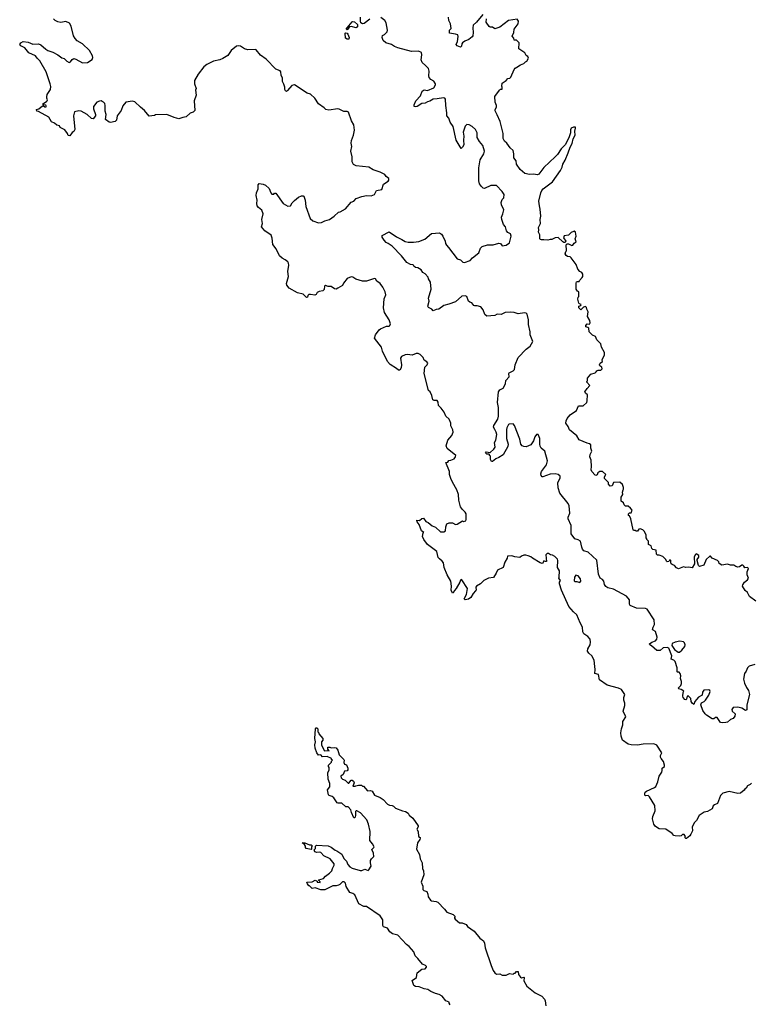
# Model space of a CAD drawing. Extents: x 2293139 to 2515392, y 824115 to 1006937.
# Tile 394 of 417: x 2442470 to 2451592, y 894282 to 906555. Entities that reach past the tile are written whole.
import ezdxf

# ---------------------------------------------------------------- set-up
doc = ezdxf.new("R2010")
doc.units = 0

msp = doc.modelspace()

# ---------------------------------------------------------------- linework, layer by layer
at = {"layer": '0CON10XD'}
for points in [[(2446835, 906560), (2446765, 906508), (2446744, 906504), (2446724, 906514), (2446719, 906535), (2446721, 906585)], [(2451635, 898520), (2451565, 898498), (2451545, 898475), (2451529, 898435), (2451507, 898405), (2451497, 898335), (2451507, 898285), (2451533, 898233), (2451559, 898195), (2451568, 898145), (2451536, 898015), (2451538, 897952), (2451520, 897945), (2451475, 897972), (2451425, 897988), (2451365, 897982), (2451348, 897955), (2451355, 897938), (2451390, 897905), (2451385, 897872), (2451365, 897843), (2451335, 897832), (2451295, 897800), (2451275, 897793), (2451235, 897789), (2451210, 897795), (2451167, 897857), (2451145, 897858), (2451125, 897842), (2451105, 897842), (2451035, 897886), (2451016, 897905), (2450990, 897945), (2450963, 898017), (2450971, 898039), (2451005, 898058), (2451023, 898075), (2451063, 898135), (2451078, 898182), (2451077, 898195), (2451063, 898203), (2451001, 898199), (2450982, 898175), (2450978, 898135), (2450935, 898110), (2450907, 898083), (2450888, 898055), (2450875, 898020), (2450853, 898035), (2450843, 898055), (2450838, 898095), (2450807, 898127), (2450792, 898125), (2450786, 898084), (2450775, 898079), (2450765, 898082), (2450744, 898105), (2450739, 898125), (2450741, 898169), (2450750, 898185), (2450717, 898207), (2450690, 898215), (2450682, 898225), (2450714, 898256), (2450720, 898280), (2450720, 898305), (2450710, 898345), (2450712, 898375), (2450704, 898405), (2450691, 898421), (2450672, 898422), (2450668, 898428), (2450670, 898475), (2450641, 898555), (2450625, 898570), (2450592, 898585), (2450603, 898627), (2450565, 898720), (2450545, 898730), (2450494, 898726), (2450457, 898693), (2450414, 898694), (2450348, 898752), (2450328, 898765), (2450324, 898776), (2450352, 898795), (2450398, 898812), (2450414, 898835), (2450418, 898858), (2450398, 898928), (2450368, 898945), (2450362, 898955), (2450368, 898985), (2450384, 899015), (2450381, 899075), (2450295, 899207), (2450275, 899218), (2450161, 899221), (2450084, 899254), (2450072, 899272), (2450074, 899325), (2450035, 899369), (2449875, 899456), (2449805, 899472), (2449779, 899489), (2449761, 899515), (2449752, 899555), (2449736, 899576), (2449708, 899595), (2449689, 899645), (2449665, 899819), (2449558, 899918), (2449506, 899936), (2449487, 899955), (2449479, 899981), (2449461, 900055), (2449435, 900071), (2449391, 900085), (2449346, 900145), (2449345, 900250), (2449307, 900335), (2449307, 900355), (2449329, 900405), (2449322, 900495), (2449309, 900525), (2449205, 900655), (2449185, 900722), (2449179, 900781), (2449210, 900845), (2449211, 900865), (2449185, 900887), (2449145, 900894), (2449085, 900891), (2448995, 900857), (2448985, 900858), (2448971, 900875), (2448969, 900895), (2448978, 900925), (2449037, 901005), (2449052, 901055), (2449017, 901177), (2448973, 901215), (2448960, 901240), (2448954, 901265), (2448957, 901305), (2448955, 901335), (2448939, 901375), (2448933, 901383), (2448916, 901384), (2448895, 901356), (2448877, 901305), (2448845, 901254), (2448785, 901230), (2448755, 901234), (2448735, 901244), (2448717, 901265), (2448706, 901325), (2448640, 901495), (2448625, 901517), (2448575, 901513), (2448565, 901508), (2448545, 901468), (2448541, 901445), (2448539, 901335), (2448562, 901265), (2448556, 901235), (2448498, 901132), (2448445, 901096), (2448405, 901081), (2448365, 901050), (2448355, 901050), (2448340, 901075), (2448340, 901115), (2448330, 901125), (2448330, 901135), (2448325, 901140), (2448295, 901140), (2448280, 901155), (2448287, 901167), (2448335, 901162), (2448380, 901200), (2448397, 901225), (2448392, 901285), (2448407, 901315), (2448418, 901385), (2448411, 901415), (2448396, 901446), (2448379, 901475), (2448380, 901495), (2448432, 901575), (2448441, 901615), (2448442, 901722), (2448428, 901785), (2448439, 901915), (2448455, 901940), (2448497, 901963), (2448528, 902015), (2448533, 902057), (2448572, 902105), (2448570, 902145), (2448575, 902152), (2448625, 902178), (2448641, 902195), (2448648, 902255), (2448685, 902345), (2448785, 902450), (2448836, 902485), (2448867, 902543), (2448833, 902625), (2448834, 902665), (2448815, 902755), (2448816, 902816), (2448798, 902885), (2448785, 902897), (2448765, 902903), (2448685, 902890), (2448635, 902905), (2448585, 902911), (2448525, 902907), (2448475, 902882), (2448424, 902886), (2448395, 902870), (2448295, 902858), (2448269, 902879), (2448248, 902938), (2448218, 902975), (2448175, 902990), (2448145, 902987), (2448132, 902992), (2448106, 903026), (2448083, 903033), (2448068, 903045), (2448044, 903104), (2448025, 903114), (2447985, 903109), (2447905, 903040), (2447822, 903008), (2447759, 902991), (2447695, 902946), (2447665, 902944), (2447625, 902928), (2447610, 902945), (2447567, 902967), (2447558, 902985), (2447577, 903045), (2447569, 903085), (2447599, 903195), (2447594, 903285), (2447567, 903325), (2447562, 903345), (2447525, 903386), (2447497, 903405), (2447476, 903436), (2447435, 903462), (2447405, 903468), (2447384, 903484), (2447375, 903498), (2447342, 903505), (2447299, 903529), (2447232, 903612), (2447113, 903733), (2447066, 903766), (2447038, 903778), (2447014, 903805), (2446988, 903845), (2446990, 903865), (2447075, 903910), (2447168, 903848), (2447235, 903816), (2447275, 903789), (2447315, 903781), (2447379, 903781), (2447445, 903792), (2447521, 903819), (2447605, 903888), (2447705, 903898), (2447730, 903880), (2447746, 903856), (2447777, 903795), (2447780, 903765), (2447790, 903745), (2447817, 903717), (2447923, 903575), (2447965, 903560), (2447995, 903533), (2448015, 903528), (2448087, 903553), (2448115, 903586), (2448195, 903650), (2448214, 903706), (2448235, 903727), (2448305, 903749), (2448375, 903749), (2448445, 903768), (2448464, 903764), (2448485, 903738), (2448535, 903744), (2448576, 903774), (2448600, 903855), (2448589, 903885), (2448555, 903903), (2448542, 903922), (2448527, 903975), (2448504, 904004), (2448481, 904065), (2448478, 904095), (2448496, 904135), (2448506, 904185), (2448476, 904246), (2448474, 904275), (2448487, 904313), (2448506, 904335), (2448509, 904375), (2448485, 904415), (2448415, 904490), (2448345, 904487), (2448265, 904452), (2448247, 904457), (2448228, 904475), (2448205, 904511), (2448196, 904545), (2448195, 904710), (2448212, 904808), (2448257, 904885), (2448264, 904915), (2448246, 904985), (2448203, 905035), (2448175, 905085), (2448174, 905144), (2448155, 905186), (2448112, 905225), (2448075, 905245), (2448045, 905248), (2448024, 905226), (2448001, 905155), (2448007, 905103), (2448002, 905055), (2448006, 904995), (2447993, 904967), (2447975, 904950), (2447913, 905055), (2447873, 905225), (2447838, 905278), (2447819, 905329), (2447797, 905355), (2447798, 905395), (2447782, 905485), (2447781, 905565), (2447772, 905575), (2447755, 905579), (2447675, 905568), (2447624, 905566), (2447585, 905540), (2447555, 905532), (2447525, 905513), (2447485, 905509), (2447425, 905471), (2447405, 905467), (2447390, 905475), (2447387, 905495), (2447410, 905545), (2447466, 905605), (2447488, 905665), (2447515, 905680), (2447555, 905673), (2447635, 905706), (2447655, 905742), (2447654, 905755), (2447635, 905789), (2447595, 905810), (2447576, 905835), (2447571, 905855), (2447577, 905915), (2447567, 905945), (2447531, 905985), (2447490, 906020), (2447478, 906055), (2447484, 906115), (2447481, 906145), (2447443, 906163), (2447355, 906160), (2447185, 906203), (2447142, 906222), (2447105, 906246), (2447035, 906268), (2447002, 906295), (2446988, 906335), (2446994, 906356), (2447020, 906370), (2447035, 906386), (2447050, 906405), (2447056, 906425), (2447038, 906515), (2447023, 906543), (2446975, 906581)], [(2448245, 906618), (2448167, 906525), (2448123, 906485), (2448120, 906455), (2448126, 906395), (2448119, 906355), (2448110, 906340), (2448072, 906308), (2448022, 906288), (2447992, 906268), (2447982, 906255), (2447977, 906225), (2447965, 906214), (2447925, 906228), (2447912, 906245), (2447930, 906285), (2447939, 906345), (2447932, 906365), (2447905, 906374), (2447830, 906385), (2447830, 906425), (2447848, 906445), (2447840, 906505), (2447822, 906545), (2447817, 906585)], [(2448812, 899872), (2448782, 899882), (2448758, 899882), (2448725, 899870), (2448705, 899852), (2448645, 899860), (2448605, 899872), (2448552, 899868), (2448548, 899845), (2448518, 899792), (2448498, 899725), (2448426, 899694), (2448410, 899655), (2448376, 899604), (2448314, 899596), (2448256, 899564), (2448215, 899522), (2448164, 899496), (2448157, 899483), (2448160, 899445), (2448154, 899435), (2448125, 899403), (2448094, 899355), (2448066, 899334), (2448045, 899327), (2448026, 899326), (2448012, 899335), (2448040, 899390), (2448052, 899465), (2447985, 899573), (2447975, 899577), (2447965, 899568), (2447959, 899545), (2447914, 899465), (2447891, 899439), (2447875, 899410), (2447865, 899408), (2447852, 899445), (2447854, 899495), (2447844, 899556), (2447801, 899635), (2447764, 899725), (2447754, 899785), (2447738, 899808), (2447703, 899833), (2447690, 899850), (2447670, 899925), (2447555, 900014), (2447510, 900075), (2447492, 900115), (2447502, 900158), (2447510, 900165), (2447482, 900185), (2447453, 900265), (2447428, 900295), (2447420, 900315), (2447455, 900312), (2447485, 900337), (2447505, 900340), (2447535, 900302), (2447565, 900288), (2447615, 900248), (2447655, 900228), (2447715, 900172), (2447725, 900170), (2447757, 900173), (2447780, 900185), (2447782, 900235), (2447798, 900272), (2447825, 900282), (2447865, 900282), (2447905, 900263), (2447925, 900268), (2447993, 900307), (2448005, 900302), (2448033, 900307), (2448039, 900325), (2448036, 900396), (2448026, 900415), (2447990, 900450), (2447968, 900485), (2447946, 900565), (2447941, 900635), (2447921, 900695), (2447865, 900789), (2447845, 900835), (2447831, 900885), (2447829, 900925), (2447783, 901035), (2447809, 901041), (2447819, 901061), (2447845, 901064), (2447889, 901081), (2447904, 901105), (2447907, 901125), (2447800, 901210), (2447788, 901245), (2447808, 901315), (2447857, 901373), (2447867, 901393), (2447874, 901415), (2447871, 901441), (2447844, 901494), (2447844, 901525), (2447827, 901575), (2447782, 901612), (2447764, 901664), (2447727, 901715), (2447693, 901745), (2447686, 901786), (2447675, 901810), (2447637, 901807), (2447622, 901815), (2447611, 901871), (2447588, 901915), (2447567, 901935), (2447514, 902145), (2447523, 902225), (2447552, 902255), (2447558, 902275), (2447545, 902292), (2447515, 902312), (2447500, 902345), (2447462, 902382), (2447440, 902395), (2447415, 902396), (2447365, 902374), (2447305, 902381), (2447276, 902376), (2447231, 902355), (2447220, 902335), (2447229, 902255), (2447226, 902215), (2447212, 902188), (2447195, 902188), (2447169, 902209), (2447088, 902258), (2447056, 902295), (2446994, 902424), (2446980, 902475), (2446893, 902585), (2446906, 902625), (2446952, 902688), (2446968, 902702), (2447045, 902733), (2447075, 902737), (2447087, 902745), (2447093, 902765), (2447076, 902816), (2447019, 902905), (2447006, 902965), (2447014, 903075), (2447034, 903125), (2447028, 903165), (2447000, 903220), (2446964, 903265), (2446924, 903294), (2446906, 903326), (2446895, 903330), (2446795, 903296), (2446746, 903296), (2446660, 903320), (2446625, 903347), (2446605, 903350), (2446555, 903328), (2446509, 903271), (2446495, 903240), (2446435, 903207), (2446415, 903198), (2446395, 903200), (2446355, 903228), (2446315, 903228), (2446285, 903242), (2446270, 903235), (2446267, 903193), (2446250, 903175), (2446204, 903166), (2446180, 903155), (2446165, 903130), (2446149, 903121), (2446095, 903130), (2446075, 903128), (2446064, 903116), (2446058, 903095), (2446045, 903092), (2446005, 903133), (2445935, 903150), (2445829, 903209), (2445802, 903245), (2445798, 903265), (2445821, 903355), (2445814, 903415), (2445828, 903495), (2445822, 903522), (2445815, 903537), (2445782, 903562), (2445741, 903581), (2445710, 903610), (2445667, 903697), (2445627, 903755), (2445620, 903830), (2445605, 903870), (2445525, 903923), (2445487, 903975), (2445496, 904016), (2445490, 904065), (2445507, 904135), (2445489, 904179), (2445447, 904215), (2445433, 904235), (2445428, 904265), (2445433, 904305), (2445419, 904365), (2445424, 904395), (2445444, 904445), (2445444, 904496), (2445455, 904512), (2445505, 904507), (2445535, 904491), (2445579, 904449), (2445603, 904395), (2445615, 904382), (2445638, 904382), (2445648, 904392), (2445665, 904392), (2445755, 904266), (2445815, 904229), (2445846, 904234), (2445868, 904272), (2445895, 904303), (2445945, 904342), (2445985, 904360), (2446005, 904360), (2446014, 904354), (2446029, 904305), (2446036, 904225), (2446093, 904075), (2446125, 904050), (2446195, 904024), (2446232, 904028), (2446275, 904049), (2446332, 904065), (2446393, 904105), (2446445, 904157), (2446465, 904161), (2446533, 904197), (2446605, 904280), (2446638, 904295), (2446665, 904327), (2446735, 904351), (2446795, 904363), (2446852, 904358), (2446895, 904378), (2446920, 904425), (2446985, 904440), (2447008, 904505), (2447065, 904542), (2447073, 904555), (2447072, 904575), (2447040, 904600), (2447023, 904625), (2446965, 904655), (2446877, 904685), (2446825, 904718), (2446665, 904733), (2446631, 904751), (2446616, 904785), (2446616, 904845), (2446599, 904915), (2446611, 904975), (2446604, 905015), (2446608, 905048), (2446632, 905115), (2446646, 905176), (2446636, 905244), (2446609, 905295), (2446571, 905401), (2446555, 905409), (2446511, 905411), (2446455, 905439), (2446435, 905442), (2446325, 905426), (2446286, 905436), (2446267, 905457), (2446195, 905506), (2446150, 905575), (2446098, 905628), (2446055, 905638), (2445895, 905743), (2445864, 905736), (2445809, 905671), (2445795, 905662), (2445785, 905667), (2445774, 905685), (2445776, 905715), (2445765, 905750), (2445747, 905785), (2445747, 905825), (2445732, 905865), (2445728, 905905), (2445716, 905916), (2445665, 905938), (2445545, 906063), (2445472, 906112), (2445418, 906178), (2445405, 906183), (2445315, 906180), (2445275, 906193), (2445224, 906224), (2445195, 906230), (2445175, 906226), (2445107, 906173), (2445065, 906109), (2445005, 906070), (2444965, 906054), (2444885, 906037), (2444802, 905995), (2444765, 905968), (2444694, 905876), (2444650, 905795), (2444650, 905755), (2444672, 905698), (2444662, 905675), (2444670, 905615), (2444647, 905543), (2444652, 905425), (2444635, 905402), (2444595, 905390), (2444547, 905343), (2444503, 905337), (2444455, 905320), (2444395, 905336), (2444305, 905373), (2444165, 905368), (2444149, 905361), (2444084, 905354), (2444027, 905425), (2443976, 905466), (2443905, 905533), (2443875, 905540), (2443795, 905527), (2443755, 905480), (2443736, 905425), (2443687, 905355), (2443676, 905304), (2443662, 905288), (2443602, 905272), (2443586, 905276), (2443541, 905311), (2443548, 905375), (2443536, 905415), (2443536, 905485), (2443530, 905510), (2443515, 905528), (2443497, 905537), (2443485, 905542), (2443465, 905540), (2443432, 905525), (2443392, 905475), (2443391, 905445), (2443416, 905375), (2443417, 905355), (2443385, 905320), (2443365, 905322), (2443312, 905372), (2443235, 905414), (2443208, 905418), (2443152, 905408), (2443141, 905355), (2443156, 905185), (2443145, 905162), (2443125, 905148), (2443095, 905108), (2443075, 905112), (2443065, 905138), (2443033, 905183), (2442975, 905212), (2442965, 905230), (2442935, 905242), (2442905, 905267), (2442865, 905280), (2442835, 905338), (2442705, 905410), (2442682, 905415), (2442680, 905435), (2442710, 905445), (2442755, 905480), (2442765, 905480), (2442785, 905467), (2442795, 905467), (2442803, 905475), (2442795, 905490), (2442762, 905492), (2442758, 905505), (2442805, 905534), (2442813, 905545), (2442816, 905555), (2442807, 905575), (2442807, 905595), (2442814, 905624), (2442854, 905686), (2442857, 905723), (2442850, 905755), (2442801, 905905), (2442723, 906043), (2442687, 906075), (2442666, 906106), (2442585, 906143), (2442534, 906204), (2442485, 906230), (2442470, 906245), (2442485, 906267), (2442515, 906283), (2442575, 906274), (2442635, 906252), (2442705, 906254), (2442732, 906242), (2442795, 906186), (2442823, 906173), (2442882, 906152), (2442945, 906119), (2442995, 906078), (2443025, 906072), (2443056, 906036), (2443085, 906020), (2443105, 906028), (2443125, 906060), (2443145, 906070), (2443170, 906065), (2443255, 906019), (2443315, 906020), (2443372, 906058), (2443382, 906082), (2443378, 906105), (2443341, 906171), (2443254, 906254), (2443185, 906292), (2443160, 906320), (2443142, 906355), (2443111, 906475), (2443091, 906511), (2443045, 906531), (2442985, 906520), (2442945, 906528), (2442912, 906545), (2442893, 906565)], [(2446555, 906430), (2446542, 906435), (2446552, 906455), (2446615, 906529), (2446625, 906532), (2446645, 906527), (2446684, 906495), (2446682, 906468), (2446666, 906454), (2446605, 906469), (2446582, 906468), (2446555, 906430)], [(2449146, 904845), (2449007, 904713), (2448945, 904628), (2448925, 904623), (2448875, 904630), (2448825, 904626), (2448769, 904639), (2448709, 904689), (2448666, 904755), (2448662, 904795), (2448633, 904835), (2448633, 904885), (2448624, 904924), (2448586, 904956), (2448546, 905016), (2448515, 905040), (2448506, 905056), (2448500, 905075), (2448498, 905135), (2448460, 905285), (2448425, 905370), (2448397, 905417), (2448398, 905435), (2448417, 905465), (2448417, 905485), (2448400, 905525), (2448394, 905596), (2448452, 905678), (2448465, 905690), (2448485, 905690), (2448488, 905715), (2448480, 905725), (2448487, 905765), (2448534, 905796), (2448555, 905822), (2448582, 905828), (2448595, 905840), (2448637, 905935), (2448648, 905952), (2448668, 905962), (2448715, 905991), (2448755, 906008), (2448775, 906028), (2448795, 906038), (2448813, 906075), (2448807, 906095), (2448785, 906108), (2448770, 906140), (2448695, 906190), (2448698, 906265), (2448665, 906300), (2448635, 906300), (2448630, 906325), (2448611, 906351), (2448631, 906395), (2448634, 906436), (2448687, 906505), (2448690, 906535), (2448675, 906560), (2448565, 906543), (2448455, 906463), (2448395, 906442), (2448365, 906462), (2448335, 906462), (2448325, 906470), (2448288, 906525), (2448290, 906565)], [(2446575, 906312), (2446555, 906313), (2446533, 906325), (2446530, 906385), (2446535, 906390), (2446555, 906388), (2446562, 906375), (2446580, 906335), (2446575, 906312)], [(2451648, 899308), (2451568, 899365), (2451547, 899417), (2451515, 899442), (2451482, 899495), (2451485, 899510), (2451508, 899545), (2451546, 899574), (2451556, 899594), (2451540, 899635), (2451540, 899675), (2451558, 899715), (2451547, 899727), (2451513, 899723), (2451500, 899745), (2451485, 899757), (2451474, 899756), (2451445, 899737), (2451425, 899733), (2451398, 899738), (2451375, 899757), (2451335, 899757), (2451295, 899767), (2451225, 899757), (2451192, 899775), (2451188, 899798), (2451170, 899815), (2451105, 899842), (2451085, 899870), (2451075, 899870), (2451028, 899825), (2451000, 899755), (2450945, 899740), (2450932, 899752), (2450916, 899815), (2450917, 899825), (2450937, 899855), (2450938, 899875), (2450906, 899896), (2450894, 899886), (2450880, 899855), (2450886, 899774), (2450857, 899723), (2450815, 899731), (2450775, 899726), (2450745, 899734), (2450685, 899711), (2450661, 899721), (2450635, 899753), (2450605, 899763), (2450594, 899774), (2450588, 899785), (2450590, 899815), (2450585, 899820), (2450572, 899818), (2450565, 899800), (2450545, 899798), (2450534, 899804), (2450528, 899825), (2450490, 899865), (2450445, 899882), (2450422, 899882), (2450410, 899895), (2450408, 899945), (2450365, 899950), (2450353, 899963), (2450342, 899995), (2450312, 900015), (2450310, 900055), (2450290, 900075), (2450290, 900085), (2450280, 900095), (2450280, 900135), (2450255, 900180), (2450240, 900195), (2450205, 900210), (2450190, 900205), (2450175, 900180), (2450155, 900180), (2450147, 900187), (2450125, 900190), (2450118, 900198), (2450092, 900335), (2450075, 900370), (2450060, 900375), (2450060, 900395), (2450075, 900410), (2450095, 900410), (2450105, 900440), (2450086, 900466), (2450055, 900490), (2450022, 900492), (2450008, 900508), (2450000, 900535), (2449970, 900555), (2449970, 900605), (2449990, 900635), (2449988, 900665), (2449993, 900697), (2450000, 900705), (2450000, 900725), (2449985, 900760), (2449955, 900790), (2449875, 900788), (2449856, 900744), (2449832, 900742), (2449810, 900765), (2449810, 900785), (2449760, 900835), (2449760, 900855), (2449780, 900885), (2449735, 900922), (2449705, 900922), (2449693, 900917), (2449678, 900905), (2449669, 900881), (2449655, 900873), (2449645, 900878), (2449602, 900925), (2449594, 900944), (2449600, 900985), (2449597, 901063), (2449577, 901105), (2449583, 901135), (2449603, 901177), (2449593, 901215), (2449592, 901255), (2449575, 901270), (2449545, 901277), (2449445, 901320), (2449418, 901368), (2449325, 901442), (2449307, 901485), (2449278, 901525), (2449283, 901557), (2449297, 901585), (2449335, 901629), (2449414, 901685), (2449437, 901743), (2449495, 901743), (2449540, 901785), (2449546, 901806), (2449549, 901879), (2449525, 901898), (2449518, 901915), (2449545, 901960), (2449578, 901995), (2449540, 902035), (2449540, 902045), (2449550, 902055), (2449550, 902085), (2449592, 902138), (2449645, 902152), (2449660, 902165), (2449665, 902180), (2449685, 902188), (2449715, 902188), (2449732, 902205), (2449728, 902225), (2449702, 902242), (2449699, 902255), (2449707, 902275), (2449736, 902295), (2449732, 902315), (2449762, 902378), (2449760, 902405), (2449723, 902475), (2449716, 902516), (2449667, 902565), (2449648, 902608), (2449613, 902623), (2449572, 902665), (2449565, 902710), (2449555, 902720), (2449530, 902725), (2449530, 902745), (2449544, 902766), (2449575, 902760), (2449582, 902775), (2449577, 902805), (2449552, 902855), (2449558, 902915), (2449540, 902945), (2449537, 902967), (2449525, 902980), (2449498, 902972), (2449465, 902940), (2449440, 902965), (2449440, 902985), (2449468, 902992), (2449470, 903005), (2449452, 903012), (2449443, 903023), (2449431, 903071), (2449433, 903097), (2449440, 903105), (2449440, 903165), (2449425, 903170), (2449408, 903195), (2449408, 903272), (2449414, 903286), (2449425, 903292), (2449445, 903290), (2449450, 903305), (2449485, 903340), (2449492, 903355), (2449492, 903385), (2449480, 903405), (2449455, 903418), (2449430, 903445), (2449407, 903505), (2449346, 903586), (2449335, 903598), (2449302, 903602), (2449284, 903614), (2449273, 903635), (2449280, 903665), (2449290, 903675), (2449290, 903705), (2449282, 903725), (2449285, 903750), (2449295, 903760), (2449315, 903760), (2449355, 903742), (2449367, 903743), (2449385, 903770), (2449410, 903785), (2449398, 903825), (2449410, 903855), (2449402, 903905), (2449385, 903918), (2449375, 903917), (2449345, 903902), (2449315, 903870), (2449261, 903859), (2449252, 903835), (2449278, 903795), (2449272, 903778), (2449255, 903778), (2449242, 903785), (2449185, 903839), (2449145, 903836), (2449106, 903814), (2449085, 903817), (2449055, 903808), (2449005, 903813), (2448975, 903810), (2448962, 903815), (2448957, 903825), (2448954, 903874), (2448937, 903905), (2448944, 903935), (2448940, 903965), (2448963, 904015), (2448961, 904065), (2448968, 904105), (2448961, 904195), (2448950, 904235), (2448943, 904295), (2448967, 904395), (2448979, 904425), (2448997, 904445), (2449113, 904535), (2449212, 904675), (2449233, 904717), (2449244, 904756), (2449271, 904805), (2449310, 904895), (2449332, 904965), (2449358, 905012), (2449372, 905068), (2449396, 905115), (2449391, 905165), (2449402, 905205), (2449400, 905215), (2449374, 905216), (2449347, 905203), (2449337, 905183), (2449337, 905145), (2449316, 905084), (2449272, 904995), (2449222, 904945), (2449176, 904875), (2449146, 904845)], [(2451595, 897040), (2451577, 897023), (2451544, 897006), (2451528, 896975), (2451510, 896965), (2451505, 896950), (2451457, 896913), (2451425, 896912), (2451315, 896934), (2451236, 896914), (2451210, 896885), (2451170, 896785), (2451135, 896770), (2451118, 896755), (2451103, 896717), (2451045, 896686), (2451004, 896676), (2450943, 896635), (2450908, 896575), (2450885, 896550), (2450857, 896495), (2450858, 896445), (2450840, 896405), (2450826, 896384), (2450785, 896350), (2450775, 896350), (2450762, 896362), (2450770, 896375), (2450755, 896398), (2450733, 896397), (2450718, 896382), (2450703, 896377), (2450641, 896381), (2450625, 896388), (2450605, 896413), (2450528, 896465), (2450445, 896470), (2450397, 896497), (2450378, 896528), (2450360, 896595), (2450364, 896625), (2450392, 896695), (2450389, 896759), (2450325, 896867), (2450305, 896887), (2450273, 896883), (2450265, 896890), (2450264, 896905), (2450270, 896925), (2450285, 896939), (2450386, 896984), (2450402, 896998), (2450426, 897055), (2450443, 897125), (2450478, 897175), (2450481, 897195), (2450482, 897225), (2450508, 897245), (2450511, 897265), (2450498, 897308), (2450470, 897345), (2450462, 897365), (2450462, 897385), (2450477, 897417), (2450415, 897513), (2450375, 897530), (2450245, 897526), (2450175, 897512), (2450095, 897516), (2450055, 897527), (2449987, 897575), (2449971, 897625), (2449966, 897666), (2449973, 897715), (2449989, 897765), (2449992, 897808), (2450026, 897865), (2449993, 897935), (2450014, 898005), (2450016, 898036), (2450003, 898075), (2450003, 898105), (2450016, 898146), (2449975, 898206), (2449935, 898224), (2449795, 898260), (2449698, 898325), (2449686, 898395), (2449642, 898405), (2449647, 898455), (2449642, 898492), (2449634, 898574), (2449606, 898626), (2449565, 898659), (2449551, 898685), (2449556, 898715), (2449584, 898765), (2449588, 898795), (2449584, 898835), (2449556, 898866), (2449515, 898890), (2449505, 898902), (2449493, 898927), (2449488, 898985), (2449458, 899038), (2449417, 899137), (2449374, 899175), (2449319, 899239), (2449226, 899445), (2449202, 899525), (2449202, 899545), (2449212, 899565), (2449192, 899595), (2449198, 899605), (2449199, 899685), (2449177, 899725), (2449181, 899815), (2449175, 899832), (2449142, 899865), (2449115, 899880), (2449090, 899885), (2449065, 899902), (2449048, 899902), (2449032, 899885), (2449037, 899803), (2449025, 899800), (2449005, 899810), (2448995, 899780), (2448985, 899778), (2448960, 899785), (2448863, 899843), (2448845, 899860), (2448812, 899872)], [(2449455, 899539), (2449467, 899555), (2449461, 899585), (2449433, 899625), (2449405, 899630), (2449388, 899605), (2449385, 899560), (2449392, 899552), (2449415, 899554), (2449455, 899539)], [(2450695, 898672), (2450725, 898695), (2450765, 898744), (2450769, 898765), (2450759, 898789), (2450745, 898799), (2450702, 898808), (2450644, 898796), (2450605, 898778), (2450602, 898755), (2450633, 898705), (2450682, 898672), (2450695, 898672)], [(2447838, 894278), (2447827, 894295), (2447825, 894310), (2447785, 894326), (2447739, 894385), (2447700, 894405), (2447655, 894416), (2447595, 894442), (2447558, 894468), (2447515, 894474), (2447451, 894501), (2447405, 894505), (2447385, 894515), (2447365, 894580), (2447417, 894615), (2447426, 894675), (2447485, 894720), (2447525, 894723), (2447543, 894745), (2447542, 894755), (2447532, 894765), (2447494, 894784), (2447434, 894854), (2447403, 894885), (2447383, 894935), (2447327, 895005), (2447295, 895030), (2447185, 895144), (2447119, 895159), (2447085, 895185), (2447055, 895231), (2447005, 895247), (2446996, 895265), (2447000, 895335), (2446964, 895384), (2446795, 895500), (2446761, 895501), (2446697, 895535), (2446648, 895645), (2446625, 895663), (2446585, 895678), (2446540, 895750), (2446532, 895792), (2446515, 895811), (2446495, 895810), (2446463, 895777), (2446445, 895768), (2446415, 895760), (2446375, 895760), (2446275, 895710), (2446225, 895709), (2446155, 895733), (2446118, 895728), (2446085, 895760), (2446075, 895760), (2446058, 895785), (2446050, 895805), (2446115, 895810), (2446155, 895828), (2446178, 895818), (2446180, 895805), (2446215, 895800), (2446215, 895810), (2446200, 895825), (2446202, 895835), (2446259, 895851), (2446285, 895881), (2446334, 895916), (2446362, 895945), (2446369, 895975), (2446392, 896015), (2446390, 896035), (2446340, 896095), (2446263, 896135), (2446224, 896174), (2446209, 896179), (2446175, 896176), (2446150, 896185), (2446142, 896208), (2446160, 896225), (2446160, 896255), (2446172, 896268), (2446318, 896258), (2446355, 896242), (2446402, 896202), (2446425, 896194), (2446485, 896154), (2446511, 896101), (2446545, 896067), (2446561, 896025), (2446585, 895996), (2446615, 895980), (2446715, 895952), (2446735, 895951), (2446775, 895966), (2446815, 895952), (2446823, 895957), (2446851, 896005), (2446843, 896045), (2446846, 896075), (2446856, 896094), (2446886, 896125), (2446882, 896168), (2446862, 896212), (2446886, 896235), (2446888, 896245), (2446871, 896281), (2446834, 896324), (2446841, 896435), (2446819, 896529), (2446800, 896580), (2446721, 896671), (2446675, 896694), (2446665, 896694), (2446656, 896684), (2446659, 896639), (2446653, 896615), (2446645, 896605), (2446635, 896608), (2446607, 896673), (2446600, 896705), (2446565, 896743), (2446535, 896744), (2446485, 896789), (2446440, 896790), (2446427, 896795), (2446385, 896856), (2446365, 896871), (2446327, 896885), (2446319, 896895), (2446306, 896955), (2446337, 896995), (2446337, 897035), (2446317, 897087), (2446314, 897166), (2446330, 897205), (2446330, 897235), (2446320, 897245), (2446320, 897265), (2446358, 897302), (2446360, 897315), (2446370, 897325), (2446360, 897335), (2446360, 897345), (2446305, 897370), (2446245, 897368), (2446225, 897390), (2446195, 897388), (2446174, 897415), (2446154, 897475), (2446150, 897515), (2446158, 897555), (2446149, 897595), (2446160, 897715), (2446165, 897730), (2446175, 897730), (2446188, 897715), (2446188, 897678), (2446200, 897665), (2446200, 897655), (2446250, 897595), (2446250, 897575), (2446232, 897555), (2446232, 897515), (2446267, 897447), (2446275, 897442), (2446308, 897448), (2446328, 897442), (2446313, 897463), (2446314, 897486), (2446336, 897486), (2446355, 897478), (2446395, 897482), (2446415, 897478), (2446435, 897450), (2446455, 897390), (2446512, 897335), (2446517, 897325), (2446512, 897295), (2446520, 897275), (2446547, 897267), (2446562, 897225), (2446562, 897205), (2446555, 897192), (2446522, 897188), (2446503, 897147), (2446474, 897126), (2446478, 897105), (2446495, 897088), (2446528, 897078), (2446565, 897040), (2446575, 897038), (2446604, 897076), (2446617, 897077), (2446634, 897064), (2446640, 897045), (2446622, 897002), (2446655, 897000), (2446663, 897007), (2446695, 897012), (2446732, 897012), (2446745, 897000), (2446755, 897000), (2446805, 896942), (2446845, 896947), (2446865, 896938), (2446895, 896890), (2446965, 896862), (2447002, 896835), (2447055, 896778), (2447083, 896763), (2447115, 896762), (2447133, 896753), (2447156, 896726), (2447245, 896692), (2447280, 896685), (2447313, 896663), (2447325, 896640), (2447373, 896603), (2447438, 896505), (2447438, 896495), (2447420, 896465), (2447440, 896435), (2447442, 896375), (2447462, 896362), (2447463, 896353), (2447459, 896335), (2447430, 896295), (2447416, 896216), (2447455, 896150), (2447463, 896095), (2447490, 896045), (2447494, 895975), (2447504, 895945), (2447509, 895895), (2447478, 895805), (2447496, 895756), (2447497, 895715), (2447510, 895700), (2447547, 895687), (2447560, 895655), (2447562, 895622), (2447591, 895581), (2447605, 895572), (2447665, 895564), (2447685, 895554), (2447768, 895468), (2447795, 895430), (2447873, 895403), (2447900, 895375), (2447890, 895365), (2447890, 895355), (2447900, 895345), (2447955, 895300), (2447986, 895296), (2448035, 895278), (2448054, 895254), (2448136, 895196), (2448207, 895105), (2448253, 895075), (2448266, 895044), (2448273, 894985), (2448348, 894765), (2448374, 894704), (2448393, 894675), (2448415, 894660), (2448455, 894663), (2448485, 894647), (2448534, 894646), (2448577, 894667), (2448625, 894660), (2448635, 894670), (2448648, 894672), (2448665, 894690), (2448685, 894690), (2448690, 894655), (2448715, 894620), (2448725, 894612), (2448755, 894620), (2448760, 894615), (2448757, 894575), (2448795, 894509), (2448897, 894427), (2448979, 894385), (2449015, 894345), (2449024, 894325), (2449032, 894265)], [(2446105, 896212), (2446043, 896225), (2446033, 896235), (2446032, 896255), (2446023, 896273), (2445992, 896295), (2446025, 896296), (2446085, 896270), (2446105, 896270), (2446120, 896255), (2446110, 896245), (2446110, 896215), (2446105, 896212)]]:
    msp.add_lwpolyline(points, dxfattribs=at)

doc.saveas('drawing.dxf')
